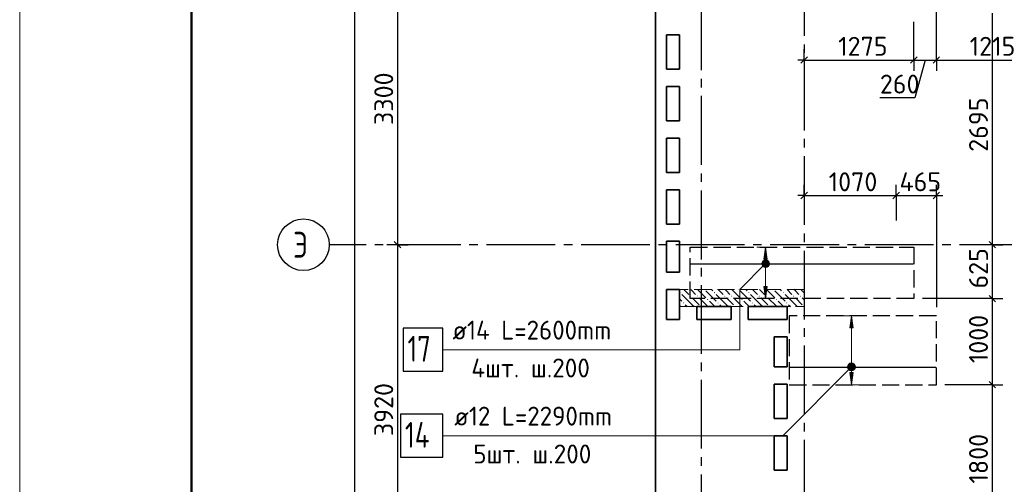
# Model space of a CAD drawing. Header units: millimetres. Extents: x 40580 to 1930067, y -240640 to 81020.
# Tile 344 of 656: x 1022172 to 1033623, y -210758 to -205356. Entities that reach past the tile are written whole.
import ezdxf

# ---------------------------------------------------------------- set-up
doc = ezdxf.new("R2010")
doc.units = ezdxf.units.MM
for name, pattern in [('______2', [270, 200, -70]), ('______5', [1100, 800, -100, 100, -100]), ('CENTER', [2, 1.25, -0.25, 0.25, -0.25])]:
    doc.linetypes.add(name, pattern=pattern)
for name, color, linetype, lineweight in [('Standard', 7, 'Continuous', 25), ('ДОП Верх по У', 7, 'Continuous', 25), ('ЖБ Перекрытие верхний уровень', 7, 'Continuous', 35), ('ОСИ', 7, 'CENTER', 15), ('Позиционная метка номер позиции', 7, 'Continuous', 13), ('Примечания', 7, 'Continuous', 13)]:
    doc.layers.add(name, color=color, linetype=linetype, lineweight=lineweight)
doc.layers.add('ЖБ Пилон', color=7, linetype='______2', lineweight=13, true_color=0xa0a0a0)
doc.styles.add('ISOCPEUR', font='isocpeur.ttf')

msp = doc.modelspace()

# ---------------------------------------------------------------- hatches: boundary and pattern name
at = {"layer": 'ДОП Верх по У', "linetype": 'Continuous', "lineweight": 13, "transparency": 33554687}
for points in [[(1030866.4, -208140), (1030846.4, -208000), (1030826.4, -208140)], [(1030808.9, -208200), (1030883.9, -208200), (1030878.6, -208181.2)], [(1030808.9, -208200), (1030878.6, -208181.2), (1030814.1, -208181.2)], [(1030814.1, -208181.2), (1030878.6, -208181.2), (1030865.1, -208167.7)], [(1030814.1, -208181.2), (1030865.1, -208167.7), (1030827.6, -208167.7)], [(1030827.6, -208167.7), (1030865.1, -208167.7), (1030846.4, -208162.5)], [(1030814.1, -208218.7), (1030883.9, -208200), (1030808.9, -208200)], [(1030814.1, -208218.7), (1030878.6, -208218.7), (1030883.9, -208200)], [(1030827.6, -208232.2), (1030878.6, -208218.7), (1030814.1, -208218.7)], [(1030827.6, -208232.2), (1030865.1, -208232.2), (1030878.6, -208218.7)], [(1030865.1, -208232.2), (1030827.6, -208232.2), (1030846.4, -208237.5)], [(1031865.6, -208940), (1031845.6, -208800), (1031825.6, -208940)], [(1031808.1, -209400), (1031883.1, -209400), (1031877.9, -209381.2)], [(1031808.1, -209400), (1031877.9, -209381.2), (1031813.4, -209381.2)], [(1031813.4, -209418.7), (1031883.1, -209400), (1031808.1, -209400)], [(1031813.4, -209381.2), (1031877.9, -209381.2), (1031864.4, -209367.7)], [(1031813.4, -209381.2), (1031864.4, -209367.7), (1031826.9, -209367.7)], [(1031813.4, -209418.7), (1031877.9, -209418.7), (1031883.1, -209400)], [(1031826.9, -209432.2), (1031877.9, -209418.7), (1031813.4, -209418.7)], [(1031826.9, -209367.7), (1031864.4, -209367.7), (1031845.6, -209362.5)], [(1031826.9, -209432.2), (1031864.4, -209432.2), (1031877.9, -209418.7)], [(1031864.4, -209432.2), (1031826.9, -209432.2), (1031845.6, -209437.5)]]:
    msp.add_hatch(color=7, dxfattribs=at).paths.add_polyline_path(points)
for points in [[(1030866.4, -208460), (1030846.4, -208600), (1030826.4, -208460)], [(1031865.6, -209460), (1031845.6, -209600), (1031825.6, -209460)]]:
    msp.add_hatch(color=7, dxfattribs=at).paths.add_polyline_path(points, flags=16)
at = {"layer": 'ЖБ Пилон', "linetype": 'Continuous', "lineweight": -3, "transparency": 33554687}
for points in [[(1029846.1, -208529.9), (1029852.6, -208523.4), (1029859.1, -208529.9), (1029852.6, -208536.4)], [(1030135.9, -208493), (1030132.6, -208496.3), (1030129.2, -208493)], [(1030246.1, -208529.9), (1030252.6, -208523.4), (1030259.1, -208529.9), (1030252.6, -208536.4)], [(1030535.9, -208493), (1030532.6, -208496.3), (1030529.2, -208493)], [(1030646.1, -208529.9), (1030652.6, -208523.4), (1030659.1, -208529.9), (1030652.6, -208536.4)], [(1030935.9, -208493), (1030932.6, -208496.3), (1030929.2, -208493)], [(1031046.1, -208529.9), (1031052.6, -208523.4), (1031059.1, -208529.9), (1031052.6, -208536.4)], [(1029966.1, -208569.9), (1029972.6, -208563.4), (1029979.1, -208569.9), (1029972.6, -208576.4)], [(1030046.1, -208569.9), (1030052.6, -208563.4), (1030059.1, -208569.9), (1030052.6, -208576.4)], [(1030166.1, -208609.9), (1030172.6, -208603.4), (1030179.1, -208609.9), (1030172.6, -208616.4)], [(1030366.1, -208569.9), (1030372.6, -208563.4), (1030379.1, -208569.9), (1030372.6, -208576.4)], [(1030446.1, -208569.9), (1030452.6, -208563.4), (1030459.1, -208569.9), (1030452.6, -208576.4)], [(1030566.1, -208609.9), (1030572.6, -208603.4), (1030579.1, -208609.9), (1030572.6, -208616.4)], [(1030766.1, -208569.9), (1030772.6, -208563.4), (1030779.1, -208569.9), (1030772.6, -208576.4)], [(1030846.1, -208569.9), (1030852.6, -208563.4), (1030859.1, -208569.9), (1030852.6, -208576.4)], [(1030966.1, -208609.9), (1030972.6, -208603.4), (1030979.1, -208609.9), (1030972.6, -208616.4)], [(1031166.1, -208569.9), (1031172.6, -208563.4), (1031179.1, -208569.9), (1031172.6, -208576.4)], [(1031246.1, -208569.9), (1031252.6, -208563.4), (1031259.1, -208569.9), (1031252.6, -208576.4)], [(1029886.1, -208649.9), (1029892.6, -208643.4), (1029899.1, -208649.9), (1029892.6, -208656.4)], [(1030086.1, -208689.8), (1030092.6, -208683.4), (1030099.1, -208689.8), (1030095.9, -208693), (1030089.2, -208693)], [(1030286.1, -208649.9), (1030292.6, -208643.4), (1030299.1, -208649.9), (1030292.6, -208656.4)], [(1030486.1, -208689.8), (1030492.6, -208683.4), (1030499.1, -208689.8), (1030495.9, -208693), (1030489.2, -208693)], [(1030686.1, -208649.9), (1030692.6, -208643.4), (1030699.1, -208649.9), (1030692.6, -208656.4)], [(1030886.1, -208689.8), (1030892.6, -208683.4), (1030899.1, -208689.8), (1030895.9, -208693), (1030889.2, -208693)], [(1031086.1, -208649.9), (1031092.6, -208643.4), (1031099.1, -208649.9), (1031092.6, -208656.4)], [(1031286.1, -208689.8), (1031292.6, -208683.4), (1031295.6, -208686.4), (1031295.6, -208693), (1031289.2, -208693)]]:
    msp.add_hatch(color=7, dxfattribs=at).paths.add_polyline_path(points, flags=16)
at = {"layer": 'Позиционная метка номер позиции', "linetype": 'Continuous', "lineweight": 13, "transparency": 33554687}
for points in [[(1030878.2, -208224.8), (1030814.6, -208161.2), (1030803.1, -208181.5)], [(1030878.2, -208224.8), (1030803.1, -208181.5), (1030857.8, -208236.3)], [(1030857.8, -208236.3), (1030803.1, -208181.5), (1030803.1, -208204.4)], [(1030889.6, -208204.4), (1030834.9, -208149.7), (1030814.6, -208161.2)], [(1030889.6, -208204.4), (1030814.6, -208161.2), (1030878.2, -208224.8)], [(1030889.6, -208181.5), (1030857.8, -208149.7), (1030834.9, -208149.7)], [(1030889.6, -208181.5), (1030834.9, -208149.7), (1030889.6, -208204.4)], [(1030857.8, -208149.7), (1030889.6, -208181.5), (1030878.2, -208161.2)], [(1030857.8, -208236.3), (1030803.1, -208204.4), (1030834.9, -208236.3)], [(1030834.9, -208236.3), (1030803.1, -208204.4), (1030814.6, -208224.8)], [(1031802.4, -209381.5), (1031877.5, -209424.8), (1031813.8, -209361.2)], [(1031802.4, -209404.5), (1031857.1, -209436.3), (1031802.4, -209381.5)], [(1031802.4, -209381.5), (1031857.1, -209436.3), (1031877.5, -209424.8)], [(1031834.2, -209436.3), (1031802.4, -209404.5), (1031813.8, -209424.8)], [(1031802.4, -209404.5), (1031834.2, -209436.3), (1031857.1, -209436.3)], [(1031813.8, -209361.2), (1031888.9, -209404.5), (1031834.2, -209349.7)], [(1031813.8, -209361.2), (1031877.5, -209424.8), (1031888.9, -209404.5)], [(1031834.2, -209349.7), (1031888.9, -209404.5), (1031888.9, -209381.5)], [(1031834.2, -209349.7), (1031888.9, -209381.5), (1031857.1, -209349.7)], [(1031857.1, -209349.7), (1031888.9, -209381.5), (1031877.5, -209361.2)]]:
    msp.add_hatch(color=7, dxfattribs=at).paths.add_polyline_path(points)

# ---------------------------------------------------------------- linework, layer by layer
at = {"layer": 'Standard', "color": 7, "linetype": 'Continuous', "lineweight": -3, "transparency": 33554687}
for p, q in [((1026565.6, -204673), (1026565.6, -207973)), ((1033482.6, -205280), (1033482.6, -207973)), ((1031295.6, -205825.5), (1031220.6, -205825.5)), ((1032570.6, -205825.5), (1032832.6, -205825.5)), ((1032701.6, -205825.5), (1032582.6, -206265.1)), ((1032832.6, -205825.5), (1034045.6, -205825.5)), ((1032582.6, -206265.1), (1032176, -206265.1)), ((1031295.6, -207401.2), (1031220.6, -207401.2)), ((1031295.6, -207401.2), (1032365.6, -207401.2)), ((1032365.6, -207401.2), (1032832.6, -207401.2)), ((1032832.6, -207401.2), (1032907.6, -207401.2)), ((1026565.6, -207973), (1026565.6, -211893)), ((1033482.6, -207973), (1033482.6, -208600)), ((1033482.6, -208600), (1033482.6, -209600)), ((1033482.6, -209600), (1033482.6, -211400))]:
    msp.add_line(p, q, dxfattribs=at)
at = {"layer": 'Standard', "color": 251, "linetype": 'Continuous', "lineweight": -3, "true_color": 0x656565, "transparency": 33554687}
for p, q in [((1031295.6, -205825.5), (1031295.6, -205700.6)), ((1032570.6, -205825.5), (1032570.6, -205700.6)), ((1032832.6, -205825.5), (1032832.6, -205700.6)), ((1031295.6, -205825.5), (1031295.6, -205950.5)), ((1031295.6, -205825.5), (1031295.6, -205825.5)), ((1032570.6, -205825.5), (1032570.6, -205950.5)), ((1032832.6, -205825.5), (1032832.6, -205950.5)), ((1031295.6, -207401.2), (1031295.6, -207276.2)), ((1032365.6, -207401.2), (1032365.6, -207276.2)), ((1032832.6, -207401.2), (1032832.6, -207276.2)), ((1031295.6, -207401.2), (1031295.6, -207526.2)), ((1031295.6, -207401.2), (1031295.6, -207693)), ((1032365.6, -207401.2), (1032365.6, -207526.2)), ((1032365.6, -207401.2), (1032365.6, -207693)), ((1032832.6, -207401.2), (1032832.6, -207526.2)), ((1032832.6, -207401.2), (1032832.6, -208700)), ((1026565.6, -207973), (1026440.6, -207973)), ((1026565.6, -207973), (1026690.6, -207973)), ((1026565.6, -207973), (1026565.6, -207973)), ((1033482.6, -207973), (1033357.6, -207973)), ((1033482.6, -207973), (1033607.6, -207973)), ((1033482.6, -208600), (1033357.6, -208600)), ((1033482.6, -208600), (1033607.6, -208600)), ((1033482.6, -209600), (1033357.6, -209600)), ((1033482.6, -209600), (1033607.6, -209600))]:
    msp.add_line(p, q, dxfattribs=at)
at = {"layer": 'Standard', "color": 7, "linetype": 'Continuous', "lineweight": 25, "transparency": 33554687}
for p, q in [((1031258.1, -205863.1), (1031333.1, -205788)), ((1032533.1, -205863.1), (1032608.1, -205788)), ((1032795.1, -205863.1), (1032870.1, -205788)), ((1031258.1, -207438.7), (1031333.1, -207363.7)), ((1032328.1, -207438.7), (1032403.1, -207363.7)), ((1032795.1, -207438.7), (1032870.1, -207363.7)), ((1026528.1, -207935.5), (1026603.1, -208010.5)), ((1033445.1, -207935.5), (1033520.1, -208010.5)), ((1033445.1, -208562.5), (1033520.1, -208637.5)), ((1033445.1, -209562.5), (1033520.1, -209637.5))]:
    msp.add_line(p, q, dxfattribs=at)
at = {"layer": 'Standard', "color": 7, "linetype": 'Continuous', "lineweight": 13, "transparency": 33554687}
msp.add_lwpolyline([(1022171.6, -240443), (1051871.6, -240443), (1051871.6, -198443), (1022171.6, -198443), (1022171.6, -240443)], close=True, dxfattribs=at)
at = {"layer": 'Standard', "color": 7, "linetype": 'Continuous', "lineweight": 50, "transparency": 33554687}
msp.add_lwpolyline([(1024171.6, -198943), (1051371.6, -198943), (1051371.6, -239943), (1024171.6, -239943), (1024171.6, -198943)], close=True, dxfattribs=at)
at = {"layer": 'Standard', "color": 7, "linetype": 'Continuous', "lineweight": -3, "transparency": 33554687}
for points in [[(1026065.6, -201373), (1026065.6, -212302.6), (1026065.6, -212302.6), (1026065.6, -222413)], [(1031295.6, -205825.5), (1031623.9, -205825.5), (1031623.9, -205825.5), (1032570.6, -205825.5)]]:
    msp.add_lwpolyline(points, dxfattribs=at)
at = {"layer": 'Standard', "color": 251, "linetype": 'Continuous', "lineweight": -3, "true_color": 0x656565, "transparency": 33554687}
for points in [[(1032832.6, -205825.5), (1032832.6, -205808.5), (1032832.6, -205808.5), (1032832.6, -205808.5), (1032832.6, -205808.5), (1032832.6, -205808.5), (1032832.6, -205808.5), (1032832.6, -205380.5), (1032832.6, -205380.5), (1032832.6, -204573)], [(1032570.6, -205825.5), (1032570.6, -205808.5), (1032570.6, -205808.5), (1032570.6, -205808.5), (1032570.6, -205808.5), (1032570.6, -205808.5), (1032570.6, -205808.5), (1032570.6, -205475.9), (1032570.6, -205475.9), (1032570.6, -205380)], [(1033482.6, -207973), (1033465.6, -207973), (1033465.6, -207973), (1033465.6, -207973), (1033465.6, -207973), (1033465.6, -207973), (1033465.6, -207973), (1033465.6, -207973), (1033465.6, -207973), (1033465.6, -207973), (1033465.6, -207973), (1033465.6, -207973), (1033465.6, -207973), (1033465.6, -207973), (1033465.6, -207973), (1033465.6, -207973), (1033465.6, -207973), (1033465.6, -207973), (1033465.6, -207973), (1033465.6, -207973), (1033465.6, -207973), (1033465.6, -207973), (1033465.6, -207973), (1033465.6, -207973), (1033465.6, -207973), (1033465.6, -207973), (1033465.6, -207973), (1033117.2, -207973)], [(1033482.6, -208600), (1033465.6, -208600), (1033465.6, -208600), (1033465.6, -208600), (1033465.6, -208600), (1033465.6, -208600), (1033465.6, -208600), (1033465.6, -208600), (1033465.6, -208600), (1033465.6, -208600), (1033465.6, -208600), (1033465.6, -208600), (1033465.6, -208600), (1033465.6, -208600), (1033465.6, -208600), (1033465.6, -208600), (1033465.6, -208600), (1033465.6, -208600), (1033465.6, -208600), (1033465.6, -208600), (1033465.6, -208600), (1033465.6, -208600), (1033465.6, -208600), (1033465.6, -208600), (1033465.6, -208600), (1032670.6, -208600)], [(1033482.6, -209600), (1033465.6, -209600), (1033465.6, -209600), (1033465.6, -209600), (1033465.6, -209600), (1033465.6, -209600), (1033465.6, -209600), (1033465.6, -209600), (1033465.6, -209600), (1033465.6, -209600), (1033465.6, -209600), (1033465.6, -209600), (1033465.6, -209600), (1033465.6, -209600), (1033465.6, -209600), (1033465.6, -209600), (1033465.6, -209600), (1033465.6, -209600), (1033465.6, -209600), (1033465.6, -209600), (1033465.6, -209600), (1033465.6, -209600), (1033465.6, -209600), (1032932.6, -209600)]]:
    msp.add_lwpolyline(points, dxfattribs=at)
at = {"layer": 'ДОП Верх по У', "color": 251, "linetype": 'Continuous', "lineweight": 13, "true_color": 0x494949, "transparency": 33554687}
for p, q in [((1030846.4, -208000), (1030746.4, -208000)), ((1030846.4, -208000), (1030826.4, -208140)), ((1030866.4, -208140), (1030846.4, -208000)), ((1030846.4, -208000), (1030946.4, -208000)), ((1030846.4, -208000), (1030846.4, -208000)), ((1030826.4, -208140), (1030866.4, -208140)), ((1030846.4, -208170), (1030846.4, -208140)), ((1030808.9, -208200), (1030808.9, -208200)), ((1030846.4, -208460), (1030846.4, -208230)), ((1030883.9, -208200), (1030883.9, -208200)), ((1030846.4, -208600), (1030826.4, -208460)), ((1030826.4, -208460), (1030866.4, -208460)), ((1030866.4, -208460), (1030846.4, -208600)), ((1030846.4, -208600), (1030746.4, -208600)), ((1030846.4, -208600), (1030946.4, -208600)), ((1030846.4, -208600), (1030846.4, -208600)), ((1031845.6, -208800), (1031745.6, -208800)), ((1031845.6, -208800), (1031825.6, -208940)), ((1031865.6, -208940), (1031845.6, -208800)), ((1031845.6, -208800), (1031945.6, -208800)), ((1031845.6, -208800), (1031845.6, -208800)), ((1031825.6, -208940), (1031865.6, -208940)), ((1031845.6, -209370), (1031845.6, -208940)), ((1031808.1, -209400), (1031808.1, -209400)), ((1031845.6, -209460), (1031845.6, -209430)), ((1031883.1, -209400), (1031883.1, -209400)), ((1031845.6, -209600), (1031825.6, -209460)), ((1031825.6, -209460), (1031865.6, -209460)), ((1031865.6, -209460), (1031845.6, -209600)), ((1031845.6, -209600), (1031745.6, -209600)), ((1031845.6, -209600), (1031945.6, -209600)), ((1031845.6, -209600), (1031845.6, -209600))]:
    msp.add_line(p, q, dxfattribs=at)
at = {"layer": 'ДОП Верх по У', "color": 7, "linetype": 'Continuous', "lineweight": -3, "transparency": 33554687}
for p, q in [((1032563.6, -208200), (1029977.6, -208200)), ((1032826.6, -209400), (1031126.6, -209400))]:
    msp.add_line(p, q, dxfattribs=at)
at = {"layer": 'ДОП Верх по У', "color": 7, "linetype": 'Continuous', "lineweight": 13, "transparency": 33554687}
for p, q in [((1027184.2, -209193), (1029292.2, -209193)), ((1027206.2, -210193), (1029292.2, -210193))]:
    msp.add_line(p, q, dxfattribs=at)
at = {"layer": 'ДОП Верх по У', "color": 7, "linetype": 'Continuous', "lineweight": 25, "transparency": 33554687}
for points in [[(1026632.2, -209443), (1027092.2, -209443), (1027092.2, -208943), (1026632.2, -208943), (1026632.2, -209443)], [(1026602.2, -210443), (1027092.2, -210443), (1027092.2, -209943), (1026602.2, -209943), (1026602.2, -210443)]]:
    msp.add_lwpolyline(points, dxfattribs=at)
at = {"layer": 'ДОП Верх по У', "color": 251, "linetype": 'Continuous', "lineweight": 13, "true_color": 0x494949, "transparency": 33554687}
for centre in [(1030846.4, -208200), (1031845.6, -209400)]:
    msp.add_circle(centre, 37.5, dxfattribs=at)
at = {"layer": 'ЖБ Перекрытие верхний уровень', "transparency": 33554687}
for p, q in [((1029565.6, -200943), (1029565.6, -222513)), ((1029695.6, -205933), (1029695.6, -205533)), ((1029695.6, -205533), (1029845.6, -205533)), ((1029845.6, -205533), (1029845.6, -205933)), ((1029845.6, -205933), (1029695.6, -205933)), ((1029695.6, -206533), (1029695.6, -206133)), ((1029695.6, -206133), (1029845.6, -206133)), ((1029845.6, -206133), (1029845.6, -206533)), ((1029845.6, -206533), (1029695.6, -206533)), ((1029695.6, -207133), (1029695.6, -206733)), ((1029695.6, -206733), (1029845.6, -206733)), ((1029845.6, -206733), (1029845.6, -207133)), ((1029845.6, -207133), (1029695.6, -207133)), ((1029695.6, -207733), (1029695.6, -207333)), ((1029695.6, -207333), (1029845.6, -207333)), ((1029845.6, -207333), (1029845.6, -207733)), ((1029845.6, -207733), (1029695.6, -207733)), ((1029695.6, -208293), (1029695.6, -207933)), ((1029695.6, -207933), (1029845.6, -207933)), ((1029845.6, -207933), (1029845.6, -208293)), ((1029845.6, -208293), (1029695.6, -208293)), ((1029695.6, -208843), (1029695.6, -208493)), ((1029695.6, -208493), (1029845.6, -208493)), ((1029845.6, -208493), (1029845.6, -208843)), ((1030045.6, -208843), (1030045.6, -208693)), ((1030045.6, -208693), (1030445.6, -208693)), ((1030445.6, -208693), (1030445.6, -208843)), ((1030645.6, -208693), (1031095.6, -208693)), ((1030645.6, -208843), (1030645.6, -208693)), ((1031095.6, -208693), (1031095.6, -208843)), ((1029845.6, -208843), (1029695.6, -208843)), ((1030445.6, -208843), (1030045.6, -208843)), ((1031095.6, -208843), (1030645.6, -208843)), ((1030945.6, -209043), (1031095.6, -209043)), ((1030945.6, -209393), (1030945.6, -209043)), ((1031095.6, -209043), (1031095.6, -209393)), ((1031095.6, -209393), (1030945.6, -209393)), ((1030945.6, -209993), (1030945.6, -209593)), ((1030945.6, -209593), (1031095.6, -209593)), ((1031095.6, -209593), (1031095.6, -209993)), ((1031095.6, -209993), (1030945.6, -209993)), ((1030945.6, -210593), (1030945.6, -210193)), ((1030945.6, -210193), (1031095.6, -210193)), ((1031095.6, -210193), (1031095.6, -210593)), ((1031095.6, -210593), (1030945.6, -210593))]:
    msp.add_line(p, q, dxfattribs=at)
at = {"layer": 'ЖБ Пилон', "color": 253, "linetype": '______2', "lineweight": 13, "true_color": 0xa0a0a0, "transparency": 33554687}
for p, q in [((1031295.6, -208493), (1029845.6, -208493)), ((1029845.6, -208493), (1029845.6, -208693)), ((1031295.6, -208693), (1031295.6, -208493)), ((1029845.6, -208693), (1031295.6, -208693))]:
    msp.add_line(p, q, dxfattribs=at)
at = {"layer": 'ЖБ Пилон', "color": 9, "linetype": 'Continuous', "lineweight": -3, "true_color": 0xc7c7c7, "transparency": 33554687}
for p, q in [((1029895.7, -208493), (1029952.6, -208549.9)), ((1029992.6, -208509.9), (1029975.7, -208493)), ((1030032.6, -208549.9), (1029992.6, -208509.9)), ((1030055.7, -208493), (1030152.6, -208589.8)), ((1030152.6, -208509.9), (1030272.6, -208629.9)), ((1030215.7, -208493), (1030232.6, -208509.9)), ((1030295.7, -208493), (1030352.6, -208549.9)), ((1030392.6, -208509.9), (1030375.7, -208493)), ((1030432.6, -208549.9), (1030392.6, -208509.9)), ((1030455.7, -208493), (1030552.6, -208589.8)), ((1030552.6, -208509.9), (1030672.6, -208629.9)), ((1030615.7, -208493), (1030632.6, -208509.9)), ((1030695.7, -208493), (1030752.6, -208549.9)), ((1030792.6, -208509.9), (1030775.7, -208493)), ((1030832.6, -208549.9), (1030792.6, -208509.9)), ((1030855.7, -208493), (1030952.6, -208589.8)), ((1030952.6, -208509.9), (1031072.6, -208629.9)), ((1031015.7, -208493), (1031032.6, -208509.9)), ((1031095.7, -208493), (1031152.6, -208549.9)), ((1031192.6, -208509.9), (1031175.7, -208493)), ((1031232.6, -208549.9), (1031192.6, -208509.9)), ((1031255.7, -208493), (1031295.6, -208532.9)), ((1029845.6, -208602.9), (1029872.6, -208629.9)), ((1029992.6, -208669.9), (1029872.6, -208549.9)), ((1029992.6, -208589.8), (1030072.6, -208669.9)), ((1030072.6, -208589.8), (1030175.7, -208693)), ((1030255.7, -208693), (1030192.6, -208629.9)), ((1030392.6, -208669.9), (1030272.6, -208549.9)), ((1030392.6, -208589.8), (1030472.6, -208669.9)), ((1030472.6, -208589.8), (1030575.7, -208693)), ((1030655.7, -208693), (1030592.6, -208629.9)), ((1030792.6, -208669.9), (1030672.6, -208549.9)), ((1030792.6, -208589.8), (1030872.6, -208669.9)), ((1030872.6, -208589.8), (1030975.7, -208693)), ((1031055.7, -208693), (1030992.6, -208629.9)), ((1031192.6, -208669.9), (1031072.6, -208549.9)), ((1031192.6, -208589.8), (1031272.6, -208669.9)), ((1031272.6, -208589.8), (1031295.6, -208612.9)), ((1029855.7, -208693), (1029845.6, -208682.9)), ((1029912.6, -208669.9), (1029935.7, -208693)), ((1029992.6, -208669.9), (1030015.7, -208693)), ((1030312.6, -208669.9), (1030335.7, -208693)), ((1030392.6, -208669.9), (1030415.7, -208693)), ((1030712.6, -208669.9), (1030735.7, -208693)), ((1030792.6, -208669.9), (1030815.7, -208693)), ((1031112.6, -208669.9), (1031135.7, -208693)), ((1031192.6, -208669.9), (1031215.7, -208693))]:
    msp.add_line(p, q, dxfattribs=at)
at = {"layer": 'ОСИ', "color": 8, "linetype": '______5', "lineweight": -3, "transparency": 33554687}
for p, q in [((1031295.6, -200343), (1031295.6, -224513)), ((1030095.6, -200743), (1030095.6, -224513)), ((1044900.8, -207973), (1025771.6, -207973))]:
    msp.add_line(p, q, dxfattribs=at)
at = {"layer": 'ОСИ', "color": 7, "linetype": 'Continuous', "lineweight": -3, "transparency": 33554687}
msp.add_circle((1025471.6, -207973), 300, dxfattribs=at)
at = {"layer": 'Позиционная метка номер позиции', "color": 7, "linetype": 'Continuous', "lineweight": 13, "transparency": 33554687}
for p, q in [((1030814.6, -208161.2), (1030814.6, -208161.2)), ((1030878.2, -208161.2), (1030878.2, -208161.2)), ((1030814.6, -208224.8), (1030814.6, -208224.8)), ((1030878.2, -208224.8), (1030878.2, -208224.8)), ((1031813.8, -209361.2), (1031813.8, -209361.2)), ((1031813.8, -209424.8), (1031813.8, -209424.8)), ((1031877.5, -209361.2), (1031877.5, -209361.2)), ((1031877.5, -209424.8), (1031877.5, -209424.8))]:
    msp.add_line(p, q, dxfattribs=at)
for points in [[(1030846.4, -208193), (1030546.4, -208493), (1030546.4, -209193), (1027092.2, -209193)], [(1027092.2, -210193), (1031045.6, -210193), (1031845.6, -209393)]]:
    msp.add_lwpolyline(points, dxfattribs=at)
for centre in [(1030846.4, -208193), (1031845.6, -209393)]:
    msp.add_circle(centre, 45, dxfattribs=at)
at = {"layer": 'Примечания', "color": 7, "linetype": '______2', "lineweight": -3, "transparency": 33554687}
for p, q in [((1029970.6, -208000), (1032570.6, -208000)), ((1029970.6, -208600), (1029970.6, -208000)), ((1032570.6, -208000), (1032570.6, -208600)), ((1032570.6, -208600), (1029970.6, -208600)), ((1032832.6, -208800), (1031120.6, -208800)), ((1031120.6, -208800), (1031120.6, -209600)), ((1032832.6, -209600), (1032832.6, -208800)), ((1031120.6, -209600), (1032832.6, -209600))]:
    msp.add_line(p, q, dxfattribs=at)

# ---------------------------------------------------------------- texts
at = {"layer": 'Standard', "color": 7, "linetype": 'Continuous', "lineweight": 25, "transparency": 33554687, "char_height": 220, "attachment_point": 7, "style": 'ISOCPEUR'}
for s, insert, width in [('1275', (1031690.8, -205775.5), 610.171), ('1215', (1033220.3, -205775.5), 563.284), ('260', (1032176, -206215.1), 531.967), ('1070', (1031580.4, -207351.2), 625.741), ('465', (1032403.7, -207351.2), 516.396)]:
    msp.add_mtext(s, dxfattribs=dict(at, insert=insert, width=width))
at = {"layer": 'Standard', "color": 7, "linetype": 'Continuous', "lineweight": 25, "transparency": 33554687, "char_height": 220, "attachment_point": 7, "rotation": 90, "style": 'ISOCPEUR'}
for s, insert, width in [('3300', (1026515.6, -206581), 641.482), ('2695', (1033432.6, -206892.3), 657.046), ('625', (1033432.6, -208481.9), 516.396), ('1000', (1033432.6, -209350.2), 625.735), ('3920', (1026515.6, -210198.8), 657.046), ('1800', (1033432.6, -210750.2), 625.735)]:
    msp.add_mtext(s, dxfattribs=dict(at, insert=insert, width=width))
at = {"layer": 'ДОП Верх по У', "color": 7, "linetype": 'Continuous', "lineweight": 13, "transparency": 33554687, "attachment_point": 7, "style": 'ISOCPEUR'}
for s, insert, char_height, width in [('\\W0.96;ø14 L=2600mm ', (1027204.2, -209075.7), 220, 2173.894), ('\\W0.75;17', (1026682.2, -209333), 300, 472.649), ('\\W0.97;4шт. ш.200 ', (1027424.2, -209515.7), 220, 1735.063), ('\\W0.96;ø12 L=2290mm ', (1027226.2, -210075.7), 220, 2152.012), ('\\W0.76;14', (1026652.2, -210333), 300, 504.559), ('\\W0.97;5шт. ш.200 ', (1027446.2, -210515.7), 220, 1713.203)]:
    msp.add_mtext(s, dxfattribs=dict(at, insert=insert, char_height=char_height, width=width))
at = {"layer": 'ОСИ', "color": 7, "linetype": 'Continuous', "lineweight": 25, "transparency": 33554687, "insert": (1025351.6, -208123), "char_height": 300, "width": 359.83, "attachment_point": 7, "style": 'ISOCPEUR'}
msp.add_mtext('\\W0.80;Э', dxfattribs=at)

doc.saveas('drawing.dxf')
